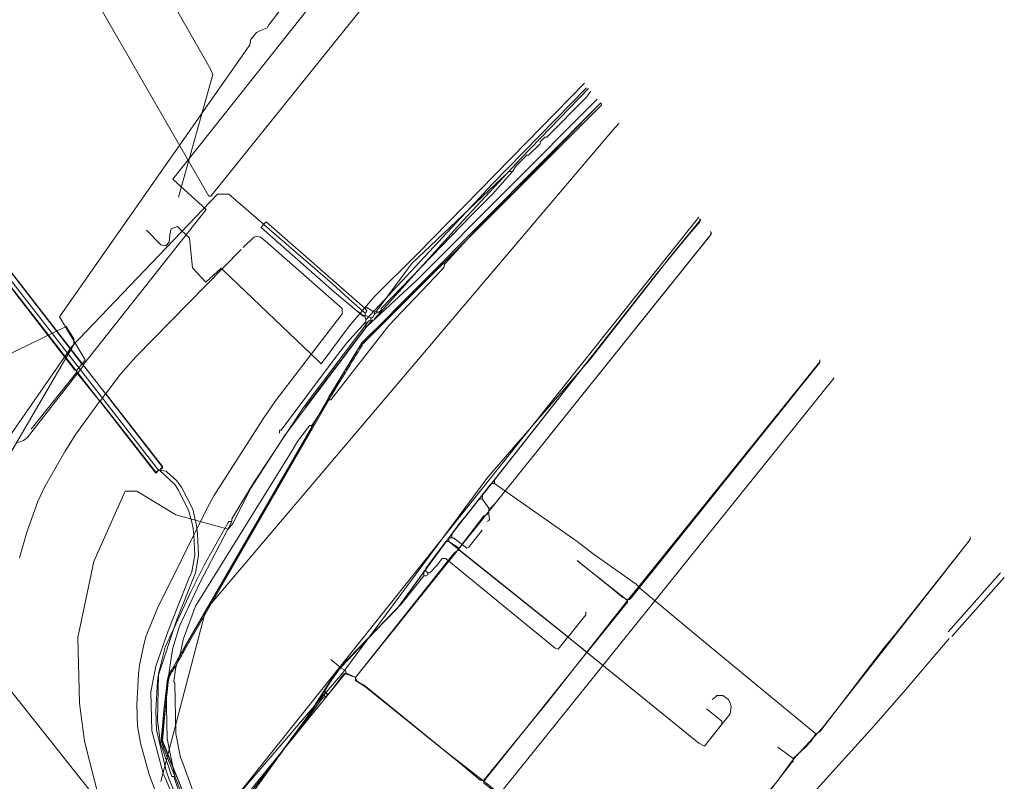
# Model space of a CAD drawing. Header units: metres. Extents: x 92810 to 93633, y 464687 to 465459.
# Tile 320 of 325: x 93559 to 93633, y 465283 to 465340. Entities that reach past the tile are written whole.
import ezdxf
from ezdxf.lldxf.tags import DXFTag

# ---------------------------------------------------------------- set-up
doc = ezdxf.new("R2010")
doc.units = ezdxf.units.M
for name, color, linetype, lineweight, transparency in [('B-OI-KL-DATA_BT NEDERLAND-G', 90, 'SI_B_DATA_BT_NEDERLAND', 18, 0.4), ('B-OI-KL-DATA_KPN-G', 90, 'SI_B_DATA_KPN', 18, 0.4), ('B-OI-KL-DATA_LIANDER-G', 90, 'SI_B_DATA_LIANDER', 18, 0.4), ('B-OI-KL-DATA_PRORAIL-G', 90, 'SI_B_DATA_PRORAIL', 18, 0.4), ('B-OI-KL-DATA_RELINED-G', 90, 'SI_B_DATA_RELINED', 18, 0.4), ('B-OI-KL-ET_HS_LIANDER-G', 10, 'SI_B_ET_HS_LIANDON', 18, 0.4), ('B-OI-KL-ET_LS_LIANDER-G', 190, 'SI_B_ET_LS_LIANDER', 18, 0.4), ('B-OI-KL-ET_LS_PRORAIL-G', 190, 'SI_B_ET_LS_PRORAIL', 18, 0.4), ('B-OI-KL-ET_MS_LIANDER-G', 130, 'SI_B_ET_MS_LIANDER', 18, 0.4), ('B-OI-KL-ET_MS_PRORAIL-G', 130, 'SI_B_ET_MS_PRORAIL', 18, 0.4), ('B-OI-KL-GAS_HD_LIANDER-G', 30, 'SI_B_GAS_HD_LIANDER', 18, 0.4), ('B-OI-KL-GAS_LD_PRORAIL-G', 30, 'SI_B_GAS_LD_PRORAIL', 18, 0.4), ('B-WE-KL-DATA-G', 90, 'KL-DATA-N', 18, 0.4), ('B-WE-KL-WATER-G', 170, 'KL-WATER-N', 18, 0.4), ('B-WE-KL-WATER_MANTELBUIS-G', 170, 'CONTINUOUS', 18, 0.4), ('B-WE-RI-DRUK-G', 210, 'RI-PERS', 18, 0.4)]:
    doc.layers.add(name, color=color, linetype=linetype, lineweight=lineweight, transparency=transparency)
doc.styles.get("Standard").update_dxf_attribs({"font": 'isocp.shx'})
tags = doc.linetypes.add('KL-DATA-N', pattern='A,4,-1,[101,NLCS.SHX,S=0.5,R=0,X=0,Y=0],-1,4,-1,["D",Standard,S=1,R=0,X=-0.25,Y=-0.5],-1.5', length=12.5).pattern_tags.tags
tags[18] = DXFTag(74, 10)
doc.linetypes.add('KL-WATER-N', pattern='A,7,-0.5,[168,NLCS.SHX,S=0.75,R=0,X=0.75,Y=0],-2', length=9.5)
tags = doc.linetypes.add('RI-PERS', pattern='A,7,-2,["P",Standard,S=1.8,R=0,X=-0.5,Y=-0.9],-2,7,-2,[102,NLCS.SHX,S=1,R=180,X=0,Y=0],-2', length=22).pattern_tags.tags
tags[6] = DXFTag(74, 10)
doc.linetypes.add('SI_B_DATA_BT_NEDERLAND', pattern='A,5,-2,["BTN",Standard,S=1.5,R=0,X=-0.51,Y=-0.75],-7', length=14)
doc.linetypes.add('SI_B_DATA_KPN', pattern='A,5,-2,["KPN",Standard,S=1.5,R=0,X=-0.51,Y=-0.75],-8', length=15)
doc.linetypes.add('SI_B_DATA_LIANDER', pattern='A,5,-2,["LI-DATA",Standard,S=1.5,R=0,X=-0.51,Y=-0.75],-11', length=18)
doc.linetypes.add('SI_B_DATA_PRORAIL', pattern='A,5,-2,["PRO-DATA",Standard,S=1.5,R=0,X=-0.51,Y=-0.75],-13', length=20)
doc.linetypes.add('SI_B_DATA_RELINED', pattern='A,5,-2,["REL-DATA",Standard,S=1.5,R=0,X=-0.51,Y=-0.75],-13', length=20)
doc.linetypes.add('SI_B_ET_HS_LIANDON', pattern='A,5,-2,["LI-HS",Standard,S=1.5,R=0,X=-0.51,Y=-0.75],-10', length=17)
doc.linetypes.add('SI_B_ET_LS_LIANDER', pattern='A,5,-2,["LI-LS",Standard,S=1.5,R=0,X=-0.51,Y=-0.75],-10', length=17)
doc.linetypes.add('SI_B_ET_LS_PRORAIL', pattern='A,5,-2,["PRO-LS",Standard,S=1.5,R=0,X=-0.51,Y=-0.75],-11', length=18)
doc.linetypes.add('SI_B_ET_MS_LIANDER', pattern='A,5,-2,["LI-MS",Standard,S=1.5,R=0,X=-0.51,Y=-0.75],-10', length=17)
doc.linetypes.add('SI_B_ET_MS_PRORAIL', pattern='A,5,-2,["PRO-MS",Standard,S=1.5,R=0,X=-0.51,Y=-0.75],-11', length=18)
doc.linetypes.add('SI_B_GAS_HD_LIANDER', pattern='A,5,-2,["LI-G-HD",Standard,S=1.5,R=0,X=-0.51,Y=-0.75],-11', length=18)
doc.linetypes.add('SI_B_GAS_LD_PRORAIL', pattern='A,5,-2,["PRO-G-LD",Standard,S=1.5,R=0,X=-0.51,Y=-0.75],-12', length=19)

msp = doc.modelspace()

# ---------------------------------------------------------------- linework, layer by layer
at = {"layer": 'B-OI-KL-DATA_BT NEDERLAND-G', "flags": 128}
msp.add_lwpolyline([(93554.47, 465254.94), (93554.89, 465255.61), (93557.7, 465259.1), (93564, 465267.8), (93575.2, 465281.7), (93583, 465290.8), (93593.9, 465305.5), (93601.6, 465314.4), (93607.8, 465322.3), (93609.881, 465324.861)], dxfattribs=at)
at = {"layer": 'B-OI-KL-DATA_KPN-G', "flags": 128}
for points in [[(93590.464, 465347.536), (93585.036, 465341.464), (93573.107, 465326.607), (93572.964, 465326.607), (93559.179, 465350.536), (93577.107, 465363.107), (93577.107, 465363.25)], [(93595.75, 465328.464), (93596.036, 465328.893), (93596.821, 465329.679), (93596.964, 465329.679), (93597.821, 465330.536), (93597.821, 465330.679), (93598.179, 465331.036), (93598.321, 465331.036), (93601.321, 465334.036), (93601.607, 465334.464)], [(93595.75, 465328.464), (93595.464, 465328.464), (93595.393, 465328.393), (93588.179, 465321.536), (93585.536, 465317.964)], [(93595.75, 465328.464), (93594.25, 465326.75), (93592.679, 465325.179), (93585.893, 465318.179), (93585.893, 465318.036), (93585.75, 465317.893), (93585.607, 465317.893)], [(93577.036, 465324.536), (93574.464, 465326.75), (93573.607, 465326.75), (93562.679, 465315.321), (93557.964, 465308.536), (93557.964, 465308.25), (93557.607, 465308.036), (93557.393, 465307.536)], [(93577.036, 465324.464), (93576.893, 465324.25), (93582.393, 465319.393), (93584.536, 465317.607), (93584.679, 465317.679)], [(93577.036, 465324.536), (93577.107, 465324.536)], [(93577.036, 465324.536), (93577.036, 465324.464)], [(93577.036, 465324.464), (93577.107, 465324.464)], [(93577.107, 465324.536), (93577.25, 465324.679), (93584.679, 465318.179)], [(93577.107, 465324.536), (93577.107, 465324.464)], [(93577.107, 465324.464), (93582.25, 465320.036), (93583.464, 465318.893), (93584.679, 465317.821)], [(93584.679, 465318.179), (93584.821, 465318.25), (93585.393, 465317.893)], [(93584.679, 465318.179), (93584.821, 465317.964), (93584.679, 465317.821)], [(93584.679, 465317.821), (93584.679, 465317.679)], [(93584.679, 465317.679), (93585.107, 465317.464)], [(93585.393, 465317.75), (93585.25, 465317.464), (93585.107, 465317.464)], [(93585.536, 465317.964), (93585.393, 465317.893)], [(93585.393, 465317.893), (93585.393, 465317.75)], [(93585.607, 465317.893), (93585.393, 465317.75)], [(93585.536, 465317.964), (93585.607, 465317.893)], [(93585.107, 465317.464), (93585.107, 465317.25), (93584.964, 465317.25), (93580.107, 465310.821), (93576.321, 465305.107), (93574.679, 465302.393), (93574.679, 465302.179)], [(93619.893, 465312.964), (93591.25, 465277.321), (93590.536, 465276.607), (93590.464, 465276.179), (93590.036, 465275.964), (93585.679, 465270.393), (93579.964, 465263.393), (93579.75, 465263.321)], [(93574.679, 465302.179), (93574.464, 465302.179), (93574.393, 465302.107), (93572.607, 465298.893), (93571.607, 465296.893), (93569.679, 465292.75), (93569.179, 465290.75), (93569.107, 465287.25), (93569.321, 465285.536), (93569.464, 465285.107), (93570.179, 465283.036), (93570.393, 465283.036)], [(93574.679, 465302.179), (93572.25, 465297.536), (93570.75, 465294.321), (93570.25, 465292.679), (93570.179, 465292.25), (93569.75, 465289.393), (93569.821, 465285.893), (93570.393, 465283.036)], [(93570.321, 465283.036), (93570.893, 465281.321), (93571.107, 465280.964), (93571.607, 465279.893)]]:
    msp.add_lwpolyline(points, dxfattribs=at)
at = {"layer": 'B-OI-KL-DATA_LIANDER-G', "flags": 128}
for points in [[(93590.679, 465321.536), (93593.25, 465324.321), (93595.893, 465326.964), (93602.321, 465333.536), (93602.464, 465333.536)], [(93590.679, 465321.536), (93590.607, 465321.25), (93590.393, 465321.036), (93586.464, 465316.893), (93582.107, 465311.321), (93581.964, 465311.321)], [(93590.679, 465321.536), (93590.464, 465321.536), (93590.321, 465321.393), (93584.393, 465315.536), (93584.321, 465315.393), (93581.964, 465311.536), (93581.964, 465311.321)], [(93581.964, 465311.321), (93580.679, 465309.393)], [(93580.679, 465309.393), (93580.607, 465309.036), (93580.25, 465308.464), (93571.036, 465292.536), (93571.036, 465292.393), (93570.964, 465292.321), (93570.821, 465292.321)], [(93580.679, 465309.393), (93580.536, 465309.393), (93580.464, 465309.321), (93579.607, 465308.179), (93579.179, 465307.464), (93571.964, 465295.821), (93571.036, 465293.321), (93570.821, 465292.321)], [(93570.821, 465292.321), (93570.464, 465291.25)], [(93570.464, 465291.25), (93570.25, 465291.179), (93569.893, 465290.536), (93569.464, 465285.75), (93571.821, 465279.821), (93576.75, 465270.607), (93579.036, 465266.107), (93579.321, 465263.321), (93579.464, 465262.679), (93579.607, 465262.107), (93579.679, 465262.036), (93580.321, 465260.964), (93581.25, 465259.75), (93582.536, 465258.036), (93582.893, 465257.679), (93583.036, 465257.679), (93583.464, 465257.036), (93583.964, 465256.536), (93584.179, 465256.464), (93585.464, 465255.036), (93586.107, 465254.607), (93586.464, 465254.107), (93587.75, 465253.25), (93587.964, 465253.25)], [(93570.464, 465291.25), (93570.321, 465290.179), (93570.393, 465290.036), (93570.464, 465286.25), (93570.821, 465284.464), (93570.964, 465284.107), (93571.821, 465281.75), (93571.964, 465281.536), (93573.536, 465278.964), (93574.107, 465275.964), (93574.179, 465275.893), (93587.964, 465253.464)]]:
    msp.add_lwpolyline(points, dxfattribs=at)
at = {"layer": 'B-OI-KL-DATA_PRORAIL-G', "flags": 128}
for points in [[(93450.179, 465128.464), (93450.464, 465128.607), (93451.893, 465130.536), (93452.536, 465131.25), (93479.893, 465163.107), (93488.893, 465173.821), (93489.321, 465174.25), (93491.821, 465176.036), (93492.107, 465176.321), (93499.536, 465185.75), (93511.179, 465201.464), (93516.179, 465208.393), (93516.393, 465208.607), (93521.964, 465215.821), (93522.25, 465216.107), (93529.321, 465223.536), (93533.607, 465228.964), (93536.107, 465231.964), (93547.464, 465245.75), (93556.036, 465256.536), (93558.75, 465259.821), (93570.464, 465274.25), (93576.036, 465281.179), (93576.536, 465282.25), (93576.75, 465282.536), (93580.464, 465287.679), (93582.25, 465290.464), (93582.893, 465291.321), (93587.107, 465295.679), (93591.821, 465302.107), (93592.321, 465302.679), (93606.607, 465320.821), (93608.821, 465323.536), (93609.821, 465324.679), (93609.821, 465324.893)], [(93421.036, 465029.179), (93421.179, 465029.179), (93421.321, 465029.321), (93427.179, 465037.107), (93428.607, 465038.893), (93434.893, 465047.036), (93435.964, 465048.75), (93436.821, 465049.893), (93464.821, 465087.25), (93472.964, 465098.679), (93489.536, 465122.821), (93492.75, 465128.679), (93493.107, 465129.179), (93501.179, 465139.179), (93505.036, 465145.179), (93505.607, 465145.964), (93516.393, 465159.607), (93525.321, 465171.107), (93525.607, 465171.393), (93534.607, 465182.821), (93534.893, 465183.107), (93538.464, 465187.536), (93538.964, 465189.893), (93539.036, 465189.964), (93540.036, 465191.036), (93541.179, 465192.464), (93593.107, 465257.536), (93593.75, 465258.25), (93596.393, 465261.393), (93597.393, 465262.679), (93598.393, 465264.107), (93598.679, 465264.393), (93601.75, 465267.107), (93602.607, 465267.964), (93610.75, 465277.036), (93615.536, 465282.536), (93616.821, 465284.321), (93617.107, 465284.607), (93619.036, 465286.679), (93630.107, 465300.821), (93630.107, 465301.036)]]:
    msp.add_lwpolyline(points, dxfattribs=at)
at = {"layer": 'B-OI-KL-DATA_RELINED-G', "flags": 128}
msp.add_lwpolyline([(93501.384, 465188.903), (93526.4, 465220.65), (93609.739, 465325.027)], dxfattribs=at)
at = {"layer": 'B-OI-KL-ET_HS_LIANDER-G', "flags": 128}
for points in [[(93435.464, 465449.107), (93435.679, 465449.25), (93435.821, 465449.179), (93442.393, 465444.393), (93448.893, 465439.464), (93452.321, 465436.821), (93461.607, 465429.25), (93471.964, 465420.393), (93473.964, 465418.607), (93480.393, 465412.75), (93484.393, 465408.964), (93490.393, 465403.107), (93496.25, 465397.179), (93502.536, 465390.607), (93504.536, 465388.393), (93510.393, 465381.893), (93514.964, 465376.607), (93521.893, 465368.321), (93523.107, 465366.75), (93540.536, 465343.75), (93554.393, 465325.679), (93569.464, 465306.25), (93569.25, 465306.036)], [(93435.393, 465448.964), (93435.25, 465448.679), (93435.321, 465448.607), (93442.964, 465443.107), (93446.75, 465440.25), (93451.893, 465436.25), (93458.036, 465431.25), (93463.107, 465427.107), (93466.25, 465424.393), (93472.036, 465419.393), (93475.75, 465416.036), (93483.893, 465408.464), (93486.321, 465406.107), (93492.964, 465399.536), (93497.679, 465394.679), (93509.321, 465382.036), (93511.179, 465379.893), (93521.607, 465367.536), (93522.536, 465366.321), (93539.964, 465343.321), (93553.821, 465325.25), (93568.964, 465305.821), (93569.179, 465306.036)], [(93507.464, 465384.464), (93514.964, 465376.107), (93516.25, 465374.536), (93523.107, 465366.107), (93528.607, 465359.107), (93529.607, 465357.75), (93530.679, 465356.107), (93533.036, 465352.964), (93539.107, 465345.25), (93552.893, 465326.964), (93569.179, 465306.036)], [(93569.25, 465306.036), (93570.393, 465304.964), (93570.679, 465304.536), (93571.464, 465302.964), (93571.75, 465301.821), (93571.821, 465301.179), (93571.893, 465299.679), (93571.679, 465298.393), (93571.464, 465297.893), (93569.893, 465293.964), (93568.964, 465291.321), (93568.607, 465289.393), (93568.679, 465286.464), (93568.75, 465286.179), (93569.536, 465283.25), (93569.75, 465282.75), (93571.179, 465279.321), (93571.536, 465278.607), (93576.464, 465270.964)], [(93569.25, 465306.036), (93569.75, 465305.964), (93569.821, 465305.893), (93570.536, 465305.25), (93570.893, 465304.75), (93571.75, 465303.107), (93572.036, 465301.893), (93572.107, 465301.25), (93572.179, 465299.679), (93572.107, 465299.179), (93571.964, 465298.321), (93570.536, 465294.75), (93569.179, 465290.679), (93569.107, 465290.25), (93568.964, 465287.964), (93569.036, 465286.536), (93569.75, 465283.464), (93569.964, 465282.821), (93571.393, 465279.536), (93571.964, 465278.464), (93576.464, 465271.393), (93576.464, 465270.964)], [(93569.179, 465306.036), (93569.25, 465306.036)]]:
    msp.add_lwpolyline(points, dxfattribs=at)
at = {"layer": 'B-OI-KL-ET_LS_LIANDER-G'}
for p, q in [((93577.464, 465339.464), (93586.893, 465351.821)), ((93570.25, 465327.893), (93582.893, 465343.821)), ((93576.821, 465339.036), (93577.321, 465339.25)), ((93577.321, 465339.25), (93577.464, 465339.464)), ((93576.036, 465337.964), (93576.107, 465338.393)), ((93576.107, 465338.393), (93576.25, 465338.536)), ((93576.25, 465338.536), (93576.536, 465338.893)), ((93576.536, 465338.893), (93576.821, 465339.036)), ((93561.75, 465317.536), (93576.036, 465337.964)), ((93594.25, 465327.536), (93601.321, 465334.75)), ((93601.464, 465334.679), (93596.393, 465329.464)), ((93596.393, 465329.464), (93592.036, 465324.75)), ((93572.75, 465325.607), (93570.25, 465327.893)), ((93584.75, 465317.321), (93594.25, 465327.536)), ((93563.536, 465313.964), (93572.75, 465325.607)), ((93592.036, 465324.75), (93585.393, 465317.393)), ((93576.321, 465323.536), (93576.536, 465323.607)), ((93576.536, 465323.607), (93576.821, 465323.536)), ((93575.536, 465322.75), (93576.321, 465323.536)), ((93576.821, 465323.536), (93577.179, 465323.25)), ((93577.179, 465323.25), (93582.964, 465318.179)), ((93567.464, 465314.536), (93575.393, 465322.607)), ((93557.607, 465321.536), (93563.393, 465314.036)), ((93557.036, 465321.107), (93562.893, 465313.536)), ((93582.893, 465317.679), (93577.964, 465311.25)), ((93582.964, 465317.75), (93582.893, 465317.679)), ((93582.964, 465318.179), (93582.964, 465317.75)), ((93584.321, 465317.821), (93584.107, 465317.964)), ((93584.679, 465317.536), (93584.321, 465317.821)), ((93563.679, 465314.321), (93561.75, 465317.536)), ((93584.75, 465317.179), (93583.321, 465315.607)), ((93584.75, 465317.321), (93584.679, 465317.536)), ((93584.75, 465317.321), (93584.75, 465316.75)), ((93584.75, 465316.75), (93585.25, 465317.321)), ((93584.75, 465316.75), (93580.179, 465310.75)), ((93583.321, 465315.607), (93582.393, 465314.393)), ((93563.393, 465313.964), (93563.036, 465313.536)), ((93563.393, 465314.036), (93563.464, 465314.036)), ((93563.393, 465314.036), (93563.393, 465313.964)), ((93563.393, 465313.964), (93563.536, 465313.964)), ((93563.464, 465314.036), (93563.679, 465314.321)), ((93563.464, 465314.036), (93563.464, 465313.964)), ((93563.536, 465313.964), (93563.536, 465313.893)), ((93566.321, 465313.25), (93567.464, 465314.536)), ((93582.393, 465314.393), (93578.393, 465309.036)), ((93563.036, 465313.25), (93559.321, 465308.464)), ((93563.036, 465313.393), (93559.607, 465309.107)), ((93562.893, 465313.536), (93563.036, 465313.536)), ((93563.036, 465313.536), (93563.036, 465313.25)), ((93563.036, 465313.321), (93563.107, 465313.321)), ((93563.036, 465313.25), (93563.107, 465313.25)), ((93563.536, 465313.893), (93563.107, 465313.321)), ((93563.107, 465313.321), (93563.107, 465313.25)), ((93563.107, 465313.25), (93564.75, 465311.25)), ((93563.536, 465313.893), (93565.179, 465311.821)), ((93565.25, 465311.821), (93566.321, 465313.25)), ((93565.179, 465311.75), (93564.821, 465311.25)), ((93565.179, 465311.821), (93565.25, 465311.821)), ((93565.179, 465311.821), (93565.179, 465311.75)), ((93565.179, 465311.75), (93565.25, 465311.75)), ((93565.25, 465311.821), (93565.25, 465311.75)), ((93565.25, 465311.75), (93569.464, 465306.321)), ((93564.75, 465311.179), (93562.964, 465308.75)), ((93564.75, 465311.25), (93564.821, 465311.25)), ((93564.75, 465311.25), (93564.75, 465311.179)), ((93564.75, 465311.179), (93564.821, 465311.179)), ((93564.821, 465311.25), (93564.821, 465311.179)), ((93568.964, 465305.893), (93564.821, 465311.179)), ((93577.964, 465311.25), (93577.036, 465309.893)), ((93577.036, 465309.893), (93573.321, 465304.107)), ((93578.393, 465309.036), (93578.25, 465309.036)), ((93578.25, 465309.036), (93578.25, 465308.821)), ((93559.036, 465308.25), (93558.607, 465308.107)), ((93559.321, 465308.464), (93559.036, 465308.25)), ((93562.964, 465308.75), (93562.179, 465307.464)), ((93562.179, 465307.464), (93560.607, 465304.75)), ((93569.464, 465306.179), (93568.964, 465305.893)), ((93569.464, 465306.321), (93569.464, 465306.179)), ((93560.607, 465304.75), (93560.107, 465303.679)), ((93560.107, 465303.679), (93559.321, 465301.464)), ((93573.321, 465304.107), (93572.821, 465303.179)), ((93572.821, 465303.179), (93569.107, 465295.679)), ((93559.321, 465301.464), (93558.75, 465299.464)), ((93632.393, 465298.321), (93628.464, 465293.893)), ((93632.679, 465297.964), (93628.75, 465293.536)), ((93569.107, 465295.679), (93568.75, 465294.821)), ((93568.75, 465294.821), (93568.25, 465293.607)), ((93568.25, 465293.607), (93568.107, 465293.036)), ((93625.25, 465289.536), (93628.536, 465293.393)), ((93568.107, 465293.036), (93567.75, 465291.393)), ((93567.75, 465291.393), (93567.679, 465290.75)), ((93567.679, 465290.75), (93567.536, 465288.393)), ((93622.893, 465286.821), (93625.25, 465289.536)), ((93567.536, 465288.393), (93567.607, 465286.821)), ((93567.607, 465286.821), (93567.821, 465285.536)), ((93609.607, 465272.179), (93622.893, 465286.821)), ((93567.821, 465285.536), (93568.464, 465283.179)), ((93568.464, 465283.179), (93569.321, 465280.893))]:
    msp.add_line(p, q, dxfattribs=at)
at = {"layer": 'B-OI-KL-ET_LS_PRORAIL-G'}
msp.add_line((93581.679, 465289.607), (93581.679, 465289.321), dxfattribs=at)
at = {"layer": 'B-OI-KL-ET_LS_PRORAIL-G', "flags": 128}
for points in [[(93593.464, 465303.893), (93593.536, 465304.25), (93593.679, 465304.393), (93606.607, 465320.821), (93608.893, 465323.607), (93609.821, 465324.679), (93609.821, 465324.893)], [(93593.964, 465303.179), (93594.107, 465303.179), (93594.464, 465303.536), (93610.679, 465323.75), (93610.679, 465323.821), (93610.607, 465323.964)], [(93604.393, 465296.321), (93604.536, 465296.321), (93604.679, 465296.464), (93618.821, 465314.107), (93618.821, 465314.321)], [(93593.464, 465303.893), (93593.25, 465303.821), (93592.964, 465303.536), (93590.964, 465300.964), (93590.964, 465300.679)], [(93593.464, 465303.893), (93593.964, 465303.179)], [(93593.964, 465303.179), (93593.964, 465302.75)], [(93593.964, 465302.75), (93593.607, 465302.607), (93591.75, 465300.179)], [(93593.964, 465302.75), (93594.036, 465302.321), (93593.964, 465302.25), (93593.821, 465302.179)], [(93590.964, 465300.679), (93590.75, 465300.679), (93587.107, 465295.679), (93586.821, 465295.393), (93582.893, 465291.25)], [(93590.964, 465300.679), (93591.75, 465300.179)], [(93591.75, 465300.036), (93591.536, 465299.964), (93591.321, 465299.75), (93583.964, 465290.464)], [(93591.75, 465300.179), (93591.75, 465300.036)], [(93591.75, 465300.036), (93601.321, 465292.393)], [(93604.393, 465296.321), (93604.036, 465296.464), (93603.179, 465297.179), (93600.607, 465299.25)], [(93604.393, 465296.321), (93604.393, 465296.107), (93604.25, 465295.964), (93601.393, 465292.393)], [(93582.107, 465291.821), (93582.821, 465291.25)], [(93601.321, 465292.321), (93593.607, 465282.679)], [(93601.321, 465292.393), (93601.393, 465292.393)], [(93601.321, 465292.393), (93601.321, 465292.321)], [(93601.321, 465292.321), (93601.393, 465292.321)], [(93601.393, 465292.393), (93601.393, 465292.321)], [(93601.393, 465292.321), (93609.75, 465285.536), (93610.179, 465285.321), (93612.107, 465287.75), (93612.179, 465288.321), (93612.107, 465288.536), (93611.964, 465288.821), (93611.536, 465289.107), (93611.107, 465289.107), (93611.036, 465289.036), (93610.75, 465288.821)], [(93582.821, 465291.179), (93581.679, 465289.607)], [(93582.821, 465291.25), (93582.893, 465291.25)], [(93582.821, 465291.25), (93582.821, 465291.179)], [(93582.821, 465291.179), (93582.893, 465291.179)], [(93582.893, 465291.25), (93582.893, 465291.179)], [(93582.893, 465291.179), (93583.25, 465290.964), (93583.25, 465290.75)], [(93583.25, 465290.75), (93583.107, 465290.75), (93583.036, 465290.679), (93581.964, 465289.25), (93581.821, 465289.25)], [(93583.25, 465290.75), (93583.964, 465290.464)], [(93583.964, 465290.464), (93584.036, 465290.25), (93584.179, 465290.107), (93584.607, 465289.893), (93590.679, 465284.964), (93593.607, 465282.679)], [(93581.464, 465288.893), (93579.321, 465285.964), (93578.821, 465285.393), (93576.25, 465282.036)], [(93581.607, 465289.179), (93581.464, 465289.179), (93581.464, 465288.893)], [(93581.679, 465289.036), (93581.464, 465288.893)], [(93581.679, 465289.321), (93581.607, 465289.179)], [(93581.607, 465289.179), (93581.679, 465289.036)], [(93581.679, 465289.393), (93581.821, 465289.25)], [(93581.679, 465289.321), (93581.821, 465289.25)], [(93581.821, 465289.25), (93581.821, 465289.036), (93581.679, 465289.036)], [(93593.607, 465282.679), (93596.607, 465280.25), (93596.679, 465280.107), (93595.393, 465278.607), (93595.107, 465278.107), (93596.893, 465276.679), (93596.964, 465276.536)]]:
    msp.add_lwpolyline(points, dxfattribs=at)
at = {"layer": 'B-OI-KL-ET_MS_LIANDER-G'}
for p, q in [((93570.321, 465291.321), (93570.179, 465291.036)), ((93569.75, 465289.464), (93569.607, 465288.179)), ((93569.821, 465289.393), (93569.679, 465288.107))]:
    msp.add_line(p, q, dxfattribs=at)
at = {"layer": 'B-OI-KL-ET_MS_LIANDER-G', "flags": 128}
for points in [[(93536.036, 465411.464), (93533.821, 465406.179), (93546.607, 465382.107), (93547.393, 465380.75), (93560.75, 465357.821), (93564.75, 465350.75), (93573.036, 465336.25), (93573.25, 465335.75), (93570.679, 465326.536)], [(93584.464, 465315.607), (93602.393, 465333.607)], [(93584.536, 465315.536), (93602.464, 465333.464)], [(93523.75, 465298.107), (93562.25, 465316.821), (93562.821, 465315.893), (93562.821, 465315.464), (93557.321, 465306.036)], [(93584.393, 465315.464), (93584.25, 465315.25)], [(93584.464, 465315.607), (93584.393, 465315.464)], [(93584.393, 465315.464), (93584.464, 465315.393)], [(93584.464, 465315.607), (93584.536, 465315.536)], [(93584.536, 465315.536), (93584.464, 465315.393)], [(93583.893, 465314.679), (93583.821, 465314.536)], [(93584.036, 465314.893), (93583.893, 465314.679)], [(93583.893, 465314.679), (93583.964, 465314.607)], [(93584.107, 465314.821), (93583.964, 465314.607)], [(93584.25, 465315.25), (93584.036, 465314.893)], [(93584.036, 465314.893), (93584.107, 465314.821)], [(93584.321, 465315.179), (93584.107, 465314.821)], [(93584.25, 465315.25), (93584.321, 465315.179)], [(93584.464, 465315.393), (93584.321, 465315.179)], [(93583.464, 465313.964), (93583.25, 465313.607)], [(93583.679, 465314.321), (93583.464, 465313.964)], [(93583.464, 465313.964), (93583.536, 465313.893)], [(93583.75, 465314.25), (93583.536, 465313.893)], [(93583.821, 465314.536), (93583.679, 465314.321)], [(93583.679, 465314.321), (93583.75, 465314.25)], [(93583.893, 465314.464), (93583.75, 465314.25)], [(93583.821, 465314.536), (93583.893, 465314.464)], [(93583.964, 465314.607), (93583.893, 465314.464)], [(93583.107, 465313.393), (93582.893, 465313.036)], [(93583.179, 465313.321), (93582.964, 465312.964)], [(93583.25, 465313.607), (93583.107, 465313.393)], [(93583.107, 465313.393), (93583.179, 465313.321)], [(93583.321, 465313.536), (93583.179, 465313.321)], [(93583.25, 465313.607), (93583.321, 465313.536)], [(93583.536, 465313.893), (93583.321, 465313.536)], [(93582.679, 465312.679), (93582.107, 465311.75)], [(93582.75, 465312.607), (93582.179, 465311.679)], [(93582.893, 465313.036), (93582.679, 465312.679)], [(93582.679, 465312.679), (93582.75, 465312.607)], [(93582.964, 465312.964), (93582.75, 465312.607)], [(93582.893, 465313.036), (93582.964, 465312.964)], [(93582.107, 465311.75), (93571.179, 465292.821)], [(93582.107, 465311.75), (93582.179, 465311.679)], [(93582.179, 465311.679), (93571.25, 465292.75)], [(93571.107, 465292.679), (93570.893, 465292.321)], [(93571.179, 465292.607), (93570.964, 465292.25)], [(93571.179, 465292.821), (93571.107, 465292.679)], [(93571.107, 465292.679), (93571.179, 465292.607)], [(93571.179, 465292.821), (93571.25, 465292.75)], [(93571.25, 465292.75), (93571.179, 465292.607)], [(93570.607, 465291.821), (93570.536, 465291.679)], [(93570.821, 465292.179), (93570.607, 465291.821)], [(93570.607, 465291.821), (93570.679, 465291.75)], [(93570.679, 465291.75), (93570.607, 465291.607)], [(93570.893, 465292.107), (93570.679, 465291.75)], [(93570.893, 465292.321), (93570.821, 465292.179)], [(93570.821, 465292.179), (93570.893, 465292.107)], [(93570.893, 465292.321), (93570.964, 465292.25)], [(93570.964, 465292.25), (93570.893, 465292.107)], [(93570.179, 465291.036), (93570.107, 465290.964)], [(93570.179, 465291.036), (93570.25, 465290.964)], [(93570.25, 465291.179), (93570.321, 465291.107)], [(93570.321, 465291.107), (93570.25, 465290.964)], [(93570.536, 465291.679), (93570.321, 465291.321)], [(93570.321, 465291.321), (93570.393, 465291.25)], [(93570.393, 465291.25), (93570.321, 465291.107)], [(93570.607, 465291.607), (93570.393, 465291.25)], [(93570.536, 465291.679), (93570.607, 465291.607)], [(93569.893, 465290.536), (93569.821, 465290.179)], [(93569.964, 465290.679), (93569.893, 465290.536)], [(93569.893, 465290.536), (93569.964, 465290.464)], [(93569.964, 465290.464), (93569.893, 465290.107)], [(93570.036, 465290.821), (93569.964, 465290.679)], [(93569.964, 465290.679), (93570.036, 465290.607)], [(93570.036, 465290.607), (93569.964, 465290.464)], [(93570.107, 465290.964), (93570.036, 465290.821)], [(93570.036, 465290.821), (93570.107, 465290.75)], [(93570.107, 465290.75), (93570.036, 465290.607)], [(93570.107, 465290.964), (93570.179, 465290.893)], [(93570.179, 465290.893), (93570.107, 465290.75)], [(93570.25, 465290.964), (93570.179, 465290.893)], [(93569.821, 465290.179), (93569.75, 465289.464)], [(93569.821, 465290.179), (93569.893, 465290.107)], [(93569.893, 465290.107), (93569.821, 465289.393)], [(93569.679, 465288.821), (93569.75, 465288.75)], [(93569.75, 465289.464), (93569.821, 465289.393)], [(93569.607, 465288.179), (93569.536, 465287.464)], [(93569.607, 465288.179), (93569.679, 465288.107)], [(93569.679, 465288.107), (93569.607, 465287.393)], [(93569.536, 465287.464), (93569.464, 465286.821)], [(93569.536, 465287.464), (93569.607, 465287.393)], [(93569.607, 465287.393), (93569.536, 465286.75)], [(93569.464, 465286.821), (93569.393, 465286.107)], [(93569.464, 465286.821), (93569.536, 465286.75)], [(93569.536, 465286.75), (93569.464, 465286.036)], [(93569.393, 465286.107), (93569.464, 465286.036)], [(93569.393, 465286.107), (93569.393, 465285.607)], [(93569.464, 465286.036), (93569.464, 465285.679)], [(93569.464, 465285.679), (93569.393, 465285.607)], [(93569.393, 465285.607), (93569.464, 465285.464)], [(93569.464, 465285.679), (93569.536, 465285.536)], [(93569.536, 465285.536), (93569.464, 465285.464)], [(93569.464, 465285.464), (93569.536, 465285.25)], [(93569.536, 465285.536), (93569.607, 465285.321)], [(93569.607, 465285.321), (93569.536, 465285.25)], [(93569.536, 465285.25), (93571.393, 465280.536), (93571.821, 465279.679), (93572.179, 465279.107)], [(93569.607, 465285.321), (93571.536, 465280.607), (93572.25, 465279.179)]]:
    msp.add_lwpolyline(points, dxfattribs=at)
at = {"layer": 'B-OI-KL-ET_MS_PRORAIL-G', "flags": 128}
for points in [[(93594.393, 465305.036), (93594.393, 465305.321), (93594.464, 465305.393), (93606.607, 465320.821), (93608.893, 465323.607), (93609.821, 465324.679), (93609.821, 465324.893)], [(93594.393, 465305.036), (93594.179, 465305.036), (93594.107, 465304.964), (93591.25, 465301.321), (93591.179, 465300.964)], [(93594.393, 465305.036), (93600.607, 465300.679), (93601.821, 465299.75), (93605.036, 465297.464), (93605.321, 465297.179), (93609.679, 465293.536), (93618.536, 465286.25)], [(93593.464, 465301.536), (93592.464, 465300.25), (93592.321, 465300.179), (93591.321, 465300.964)], [(93590.964, 465300.679), (93590.75, 465300.679), (93589.25, 465298.679), (93589.25, 465298.464)], [(93591.321, 465300.964), (93590.964, 465300.964), (93590.964, 465300.679)], [(93590.964, 465300.679), (93599.893, 465293.536)], [(93618.536, 465286.25), (93618.821, 465286.393), (93623.679, 465292.75), (93624.464, 465293.679), (93630.107, 465300.821), (93630.107, 465301.036)], [(93589.393, 465298.321), (93589.536, 465298.321), (93590.107, 465298.893), (93590.464, 465299.393), (93590.75, 465299.393), (93590.821, 465299.321), (93598.964, 465292.679), (93599.179, 465292.607), (93599.893, 465293.464)], [(93589.25, 465298.464), (93589.107, 465298.464), (93589.107, 465298.107)], [(93589.25, 465298.464), (93589.393, 465298.321)], [(93589.107, 465298.107), (93587.393, 465295.964), (93586.893, 465295.464), (93582.75, 465291.179), (93580.679, 465287.964), (93579.893, 465286.893), (93576.964, 465282.893), (93576.464, 465282.107), (93576.036, 465281.179), (93575.821, 465280.893), (93570.25, 465274.107), (93558.179, 465259.179), (93558.107, 465258.821)], [(93589.393, 465298.321), (93589.393, 465298.179), (93589.25, 465298.107), (93589.107, 465298.107)], [(93599.964, 465293.536), (93601.25, 465295.179), (93601.25, 465295.393)], [(93599.893, 465293.536), (93599.964, 465293.536)], [(93599.893, 465293.536), (93599.893, 465293.464)], [(93599.893, 465293.464), (93599.964, 465293.464)], [(93599.964, 465293.536), (93599.964, 465293.464)], [(93599.964, 465293.464), (93609.75, 465285.536), (93610.179, 465285.321), (93611.464, 465286.964), (93611.464, 465287.179), (93611.321, 465287.321), (93610.321, 465288.107)], [(93618.536, 465286.25), (93618.179, 465285.679), (93617.75, 465285.25), (93616.821, 465284.393)], [(93615.679, 465285.25), (93616.821, 465284.393)], [(93616.821, 465284.393), (93616.821, 465284.179), (93616.679, 465284.036), (93615.25, 465282.179), (93614.821, 465281.75), (93609.75, 465275.893), (93609.179, 465275.321), (93602.607, 465267.964), (93601.821, 465267.179), (93598.393, 465264.107), (93597.179, 465262.393), (93592.893, 465257.25), (93540.036, 465191.036), (93539.679, 465190.679), (93538.964, 465189.893), (93538.536, 465187.75), (93538.393, 465187.464), (93524.607, 465170.179), (93516.75, 465160.036), (93516.464, 465159.75), (93505.679, 465145.964)]]:
    msp.add_lwpolyline(points, dxfattribs=at)
at = {"layer": 'B-OI-KL-GAS_HD_LIANDER-G', "flags": 128}
msp.add_lwpolyline([(93602.107, 465333.893), (93588.607, 465320.321), (93584.821, 465316.821), (93578.679, 465308.679), (93576.107, 465304.679), (93574.75, 465302.036), (93574.393, 465301.607), (93570.464, 465302.679), (93567.536, 465304.464), (93566.679, 465304.464), (93564.321, 465299.179), (93563.107, 465293.464), (93563.25, 465288.536), (93563.607, 465285.679), (93564.75, 465281.25), (93565.036, 465280.464), (93566.536, 465276.679)], dxfattribs=at)
at = {"layer": 'B-OI-KL-GAS_LD_PRORAIL-G', "flags": 128}
for points in [[(93583.964, 465290.464), (93610.607, 465323.679), (93610.679, 465323.893), (93610.607, 465323.893)], [(93618.821, 465314.179), (93604.393, 465296.25)], [(93600.679, 465299.179), (93604.393, 465296.25)], [(93604.393, 465296.25), (93598.393, 465288.607), (93596.036, 465285.75), (93593.607, 465282.75)], [(93583.964, 465290.464), (93583.25, 465290.821), (93528.607, 465223.607), (93527.607, 465222.464), (93524.393, 465218.964), (93524.25, 465218.964), (93521.107, 465215.536), (93520.393, 465214.607), (93514.25, 465219.536), (93508.893, 465213.821), (93475.179, 465170.75), (93440.107, 465124.25), (93439.393, 465123.393), (93424.036, 465105.036), (93421.036, 465100.893)], [(93583.964, 465290.464), (93583.964, 465290.25), (93584.75, 465289.75), (93591.893, 465283.964), (93593.321, 465282.75), (93593.607, 465282.75)], [(93593.607, 465282.75), (93593.607, 465282.536), (93596.321, 465280.464), (93596.607, 465280.179), (93596.607, 465279.964), (93596.464, 465279.821), (93595.179, 465278.321), (93595.179, 465277.964), (93595.25, 465277.893), (93596.893, 465276.679)]]:
    msp.add_lwpolyline(points, dxfattribs=at)
at = {"layer": 'B-WE-KL-DATA-G'}
msp.add_lwpolyline([(93430.18, 465456.629), (93431.533, 465448.973), (93596.938, 465240.511)], dxfattribs=at)
at = {"layer": 'B-WE-KL-WATER-G'}
for points in [[(93570.595, 465324.325), (93571.503, 465323.45), (93571.716, 465321.22), (93572.74, 465320.145), (93573.872, 465321.192), (93574.053, 465321.02), (93581.179, 465314.224), (93581.388, 465314.025), (93583.488, 465316.838), (93585.377, 465319.042), (93588.616, 465322.28), (93596.801, 465330.646), (93601.171, 465335.093)], [(93569.963, 465323.147), (93570.02, 465323.693), (93570.135, 465324.153), (93570.595, 465324.325)], [(93568.261, 465324.043), (93569.344, 465322.96), (93569.733, 465322.888), (93569.963, 465323.147)]]:
    msp.add_lwpolyline(points, dxfattribs=at)
at = {"layer": 'B-WE-KL-WATER_MANTELBUIS-G'}
msp.add_lwpolyline([(93570.595, 465324.325), (93571.503, 465323.45), (93571.716, 465321.22), (93572.74, 465320.145), (93573.872, 465321.192), (93574.053, 465321.02), (93581.179, 465314.224), (93581.388, 465314.025), (93583.488, 465316.838), (93585.377, 465319.042), (93588.616, 465322.28), (93596.801, 465330.646), (93601.171, 465335.093)], dxfattribs=at)
at = {"layer": 'B-WE-RI-DRUK-G'}
for points in [[(93603.25, 465331.53), (93603.749, 465332.064)], [(93572.73, 465295.55), (93603.25, 465331.53)], [(93569.34, 465282.67), (93572.73, 465295.55)]]:
    msp.add_lwpolyline(points, dxfattribs=at)

doc.saveas('drawing.dxf')
